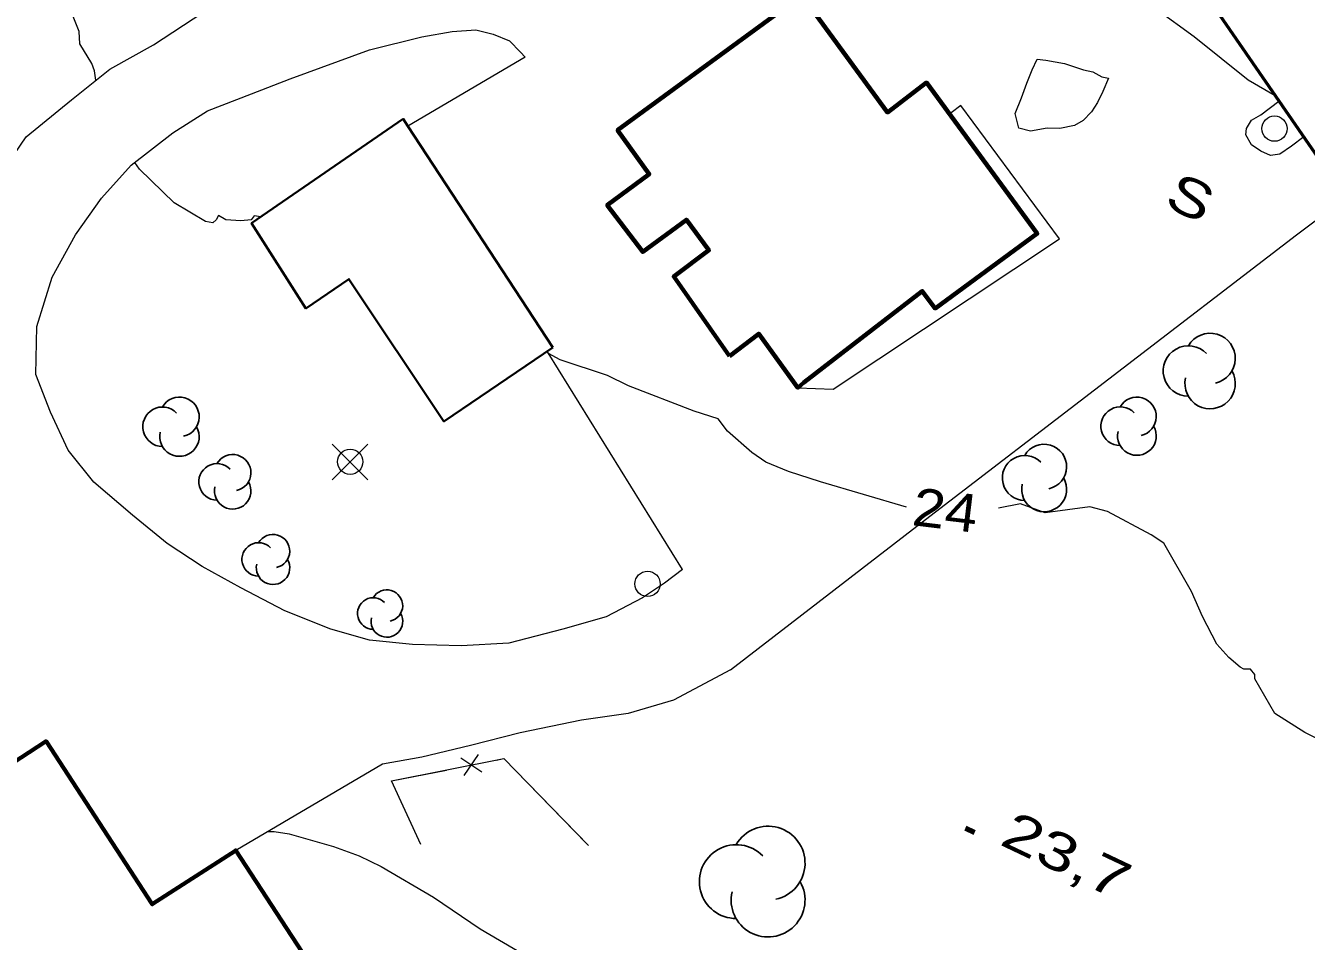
# Model space of a CAD drawing. Extents: x 356765 to 358572, y 5103174 to 5104650.
# Drawn here: x 358012.8 to 358063.4, y 5103794.5 to 5103830.7 of the extents above; entities that cross this region are included whole.
import ezdxf
from ezdxf.enums import TextEntityAlignment as Align

# ---------------------------------------------------------------- set-up
doc = ezdxf.new("R2010")
doc.units = 0
doc.header["$LTSCALE"] = 0.6
for name, color, linetype, lineweight in [('19', 7, 'Continuous', 13), ('2', 7, 'Continuous', 13), ('21', 7, 'Continuous', 53), ('3', 7, 'Continuous', 140), ('31', 7, 'Continuous', 70), ('36', 7, 'Continuous', 13), ('37', 7, 'Continuous', 13), ('44', 7, 'Continuous', 25), ('52', 7, 'Continuous', 13)]:
    doc.layers.add(name, color=color, linetype=linetype, lineweight=lineweight)

msp = doc.modelspace()

# ---------------------------------------------------------------- linework, layer by layer
at = {"layer": '19'}
msp.add_line((358038.75, 5103809.21), (358033.43, 5103817.78), dxfattribs=at)
for points in [[(358010.51, 5103811.09), (358010.35, 5103813.15), (358009.84, 5103815.88), (358009.75, 5103817.65), (358010.04, 5103820.08), (358010.51, 5103822.09), (358011.29, 5103824.16), (358012.78, 5103826.33), (358014.57, 5103827.8), (358016.09, 5103829.01), (358017.82, 5103829.97), (358019.77, 5103831.25), (358019.84, 5103831.28)], [(358038.75, 5103809.21), (358038.03, 5103808.66), (358037.16, 5103808.09), (358035.72, 5103807.33), (358034.01, 5103806.84), (358031.87, 5103806.29), (358029.99, 5103806.19), (358028.07, 5103806.24), (358026.36, 5103806.41), (358024.84, 5103806.84), (358023.02, 5103807.57), (358021.27, 5103808.48), (358019.74, 5103809.33), (358018.36, 5103810.24), (358016.99, 5103811.36), (358015.46, 5103812.66), (358014.44, 5103813.93), (358013.74, 5103815.44), (358013.17, 5103816.92), (358013.21, 5103818.83), (358013.81, 5103820.78), (358014.73, 5103822.45), (358015.76, 5103823.9), (358016.94, 5103825.21), (358018.59, 5103826.49), (358019.96, 5103827.36), (358021.69, 5103828.04), (358023.23, 5103828.63), (358026.37, 5103829.78), (358028.44, 5103830.29), (358029.64, 5103830.5), (358030.57, 5103830.57), (358031.25, 5103830.39), (358031.9, 5103830.13), (358032.34, 5103829.68), (358032.52, 5103829.48), (358027.88, 5103826.76)], [(358040.64, 5103805.24), (358038.39, 5103804.04), (358036.6, 5103803.51), (358034.75, 5103803.24), (358032.32, 5103802.74), (358030.36, 5103802.24), (358028.44, 5103801.78), (358026.88, 5103801.5), (358021.07, 5103798.09)]]:
    msp.add_lwpolyline(points, dxfattribs=at)
at = {"layer": '2'}
for points in [[(358051.61, 5103843.32), (358051.11, 5103840.25), (358051.09, 5103839.76), (358051.15, 5103839.28), (358051.29, 5103838.82), (358051.72, 5103837.88), (358052.2, 5103836.99), (358052.96, 5103835.75), (358053.34, 5103835.23), (358053.57, 5103835.01), (358054.37, 5103834.55), (358055.09, 5103833.99), (358056.84, 5103832.05), (358057.5, 5103831.38), (358058.98, 5103830.3), (358061.12, 5103828.59), (358062.19, 5103827.97)], [(358015.54, 5103828.57), (358015.49, 5103828.95), (358015.38, 5103829.23), (358014.91, 5103830.01), (358014.88, 5103830.5), (358014.34, 5103831.88), (358013.86, 5103832.63)], [(358022.07, 5103823.17), (358021.8, 5103823.21), (358021.68, 5103823.05), (358021.28, 5103823.01), (358020.68, 5103823.05), (358020.39, 5103823.22), (358020.3, 5103823.05), (358020.17, 5103822.93), (358019.87, 5103822.98), (358018.63, 5103823.72), (358017.27, 5103825.05), (358017.08, 5103825.32)], [(358047.61, 5103811.67), (358044.2, 5103812.68), (358042.94, 5103813.09), (358042.04, 5103813.45), (358041.49, 5103813.84), (358040.53, 5103814.68), (358040.15, 5103815.17), (358039.21, 5103815.47), (358036.61, 5103816.48), (358035.78, 5103816.88), (358033.9, 5103817.51), (358033.45, 5103817.76), (358033.39, 5103817.84)], [(358064.54, 5103802.18), (358063.37, 5103802.75), (358062.18, 5103803.51), (358061.39, 5103804.88), (358061.39, 5103805.05), (358061.21, 5103805.26), (358060.95, 5103805.26), (358060.81, 5103805.34), (358060.36, 5103805.73), (358059.88, 5103806.25), (358059.31, 5103807.34), (358058.88, 5103808.34), (358057.78, 5103810.25), (358057.29, 5103810.58), (358055.56, 5103811.5), (358054.86, 5103811.69), (358053.09, 5103811.45), (358052.11, 5103811.8), (358051.24, 5103811.63)], [(358022.34, 5103798.83), (358022.59, 5103798.83), (358023.18, 5103798.74), (358024.94, 5103798.24), (358025.95, 5103797.87), (358026.82, 5103797.45), (358028.9, 5103796.24), (358030.74, 5103794.98), (358034.12, 5103793.01)]]:
    msp.add_lwpolyline(points, dxfattribs=at)
at = {"layer": '21'}
msp.add_lwpolyline([(358108.35, 5103851.15), (358072.53, 5103825.92), (358066.66, 5103821.8), (358065.67, 5103823.01), (358065.29, 5103823.51), (358064.99, 5103823.92), (358064.81, 5103824.17), (358047.41, 5103849.42)], dxfattribs=at)
at = {"layer": '3'}
msp.add_line((358049.94, 5103798.97), (358050.3, 5103798.8), dxfattribs=at)
at = {"layer": '31'}
for points in [[(358040.61, 5103817.65), (358038.4, 5103820.8), (358039.79, 5103821.84), (358038.9, 5103823.05), (358037.17, 5103821.78), (358035.77, 5103823.63), (358037.43, 5103824.86), (358036.18, 5103826.59), (358043.47, 5103831.94), (358046.85, 5103827.3), (358048.4, 5103828.48), (358052.78, 5103822.5), (358048.74, 5103819.54), (358048.23, 5103820.23), (358043.54, 5103816.61), (358043.31, 5103816.4), (358041.76, 5103818.54), (358040.61, 5103817.65)], [(358020.04, 5103784.65), (358021.08, 5103784.32), (358022.81, 5103785.48), (358023.08, 5103786.63), (358026.92, 5103789.13), (358021.07, 5103798.09), (358017.77, 5103795.96), (358013.57, 5103802.41), (358008.53, 5103799.13), (358007.33, 5103798.34), (358011.5, 5103791.95), (358007.74, 5103789.5), (358010.98, 5103784.53), (358014.79, 5103787.01), (358017.44, 5103782.95)]]:
    msp.add_lwpolyline(points, close=True, dxfattribs=at)
at = {"layer": '31', "lineweight": 35}
msp.add_lwpolyline([(358033.61, 5103818), (358027.88, 5103826.76), (358027.7, 5103827.04), (358021.7, 5103822.91), (358023.85, 5103819.54), (358025.55, 5103820.7), (358029.31, 5103815.07), (358033.61, 5103818)], close=True, dxfattribs=at)
at = {"layer": '36'}
for p, q in [((358026.3, 5103812.76), (358024.89, 5103814.17)), ((358024.89, 5103812.76), (358026.3, 5103814.17))]:
    msp.add_line(p, q, dxfattribs=at)
for centre in [(358062.1638, 5103826.6571), (358025.5995, 5103813.4719), (358037.3638, 5103808.6371)]:
    msp.add_circle(centre, 0.5, dxfattribs=at)
at = {"layer": '37'}
for p, q in [((358030.81, 5103801.19), (358029.97, 5103801.74)), ((358030.11, 5103801.05), (358030.67, 5103801.88)), ((358034.95, 5103798.36), (358035.03, 5103798.28))]:
    msp.add_line(p, q, dxfattribs=at)
for points in [[(358028.4, 5103798.32), (358027.23, 5103800.84), (358031.68, 5103801.72), (358035.03, 5103798.28)], [(358031.37, 5103801.66), (358031.68, 5103801.72), (358034.95, 5103798.36)], [(358028.4, 5103798.32), (358027.23, 5103800.84), (358029.41, 5103801.27)]]:
    msp.add_lwpolyline(points, dxfattribs=at)
at = {"layer": '44'}
for centre, radius, start, end in [((358059.6164, 5103817.5611), 0.997, 282.26917, 149.72626), ((358058.759, 5103817.0626), 0.997, 44.11537, 269.80396), ((358059.6164, 5103816.5641), 0.997, 166.93686, 29.62122), ((358018.8461, 5103815.2481), 0.7806, 282.26917, 149.72626), ((358056.7204, 5103815.261), 0.7671, 282.26917, 149.72626), ((358018.1747, 5103814.8577), 0.7806, 44.11537, 269.80396), ((358056.0607, 5103814.8774), 0.7671, 44.11537, 269.80396), ((358018.8461, 5103814.4674), 0.7806, 166.93686, 29.62122), ((358056.7204, 5103814.4939), 0.7671, 166.93686, 29.62122), ((358053.0519, 5103813.2755), 0.8905, 282.26917, 149.72626), ((358020.3311, 5103812.6764), 0.7209, 44.11537, 269.80396), ((358020.9511, 5103813.0368), 0.7209, 282.26917, 149.72626), ((358052.2861, 5103812.8302), 0.8905, 44.11537, 269.80396), ((358053.0519, 5103812.385), 0.8905, 166.93686, 29.62122), ((358020.9511, 5103812.3159), 0.7209, 166.93686, 29.62122), ((358021.9775, 5103809.605), 0.6612, 44.11537, 269.80396), ((358022.5462, 5103809.9356), 0.6612, 282.26917, 149.72626), ((358022.5462, 5103809.2744), 0.6612, 166.93686, 29.62122), ((358027.051, 5103807.7767), 0.625, 282.26917, 149.72626), ((358026.5135, 5103807.4642), 0.625, 44.11537, 269.80396), ((358027.051, 5103807.1517), 0.625, 166.93686, 29.62122), ((358042.1305, 5103797.584), 1.4616, 282.26917, 149.72626), ((358040.8735, 5103796.8532), 1.4616, 44.11537, 269.80396), ((358042.1305, 5103796.1224), 1.4616, 166.93686, 29.62122)]:
    msp.add_arc(centre, radius, start, end, dxfattribs=at)
at = {"layer": '52'}
msp.add_lwpolyline([(358055.6, 5103828.66), (358055.37, 5103828.13), (358055.16, 5103827.69), (358054.92, 5103827.32), (358054.59, 5103826.98), (358054.25, 5103826.78), (358053.67, 5103826.66), (358053.17, 5103826.67), (358052.51, 5103826.55), (358052.05, 5103826.68), (358051.9, 5103827.26), (358052.15, 5103827.87), (358052.37, 5103828.46), (358052.58, 5103828.98), (358052.78, 5103829.4), (358053.12, 5103829.37), (358053.85, 5103829.24), (358054.61, 5103828.98), (358054.98, 5103828.9), (358055.33, 5103828.71)], close=True, dxfattribs=at)
for points in [[(358043.31, 5103816.4), (358044.71, 5103816.34), (358053.66, 5103822.3), (358049.76, 5103827.57), (358049.37, 5103827.28)], [(358063.32, 5103826.33), (358062.83, 5103825.96), (358062.37, 5103825.65), (358062, 5103825.59), (358061.62, 5103825.76), (358061.26, 5103826.01), (358061.03, 5103826.41), (358061.06, 5103826.66), (358061.26, 5103826.99), (358061.62, 5103827.2), (358062.34, 5103827.75)], [(358040.64, 5103805.24), (358048.19, 5103811.05), (358063.03, 5103822.45), (358064.99, 5103823.92)]]:
    msp.add_lwpolyline(points, dxfattribs=at)

# ---------------------------------------------------------------- texts
at = {"layer": '2', "width": 1.15}
msp.add_text('24', height=1.5, rotation=353.116, dxfattribs=at).set_placement((358049.0551, 5103810.8124), align=Align.CENTER)
at = {"layer": '3', "width": 1.35}
msp.add_text('23,7   ', height=1.5, rotation=334.619, dxfattribs=at).set_placement((358051.24, 5103798.34))
at = {"layer": '52', "width": 1.3}
msp.add_text('S', height=1.5, rotation=334.69, dxfattribs=at).set_placement((358057.74, 5103823.62))

doc.saveas('drawing.dxf')
